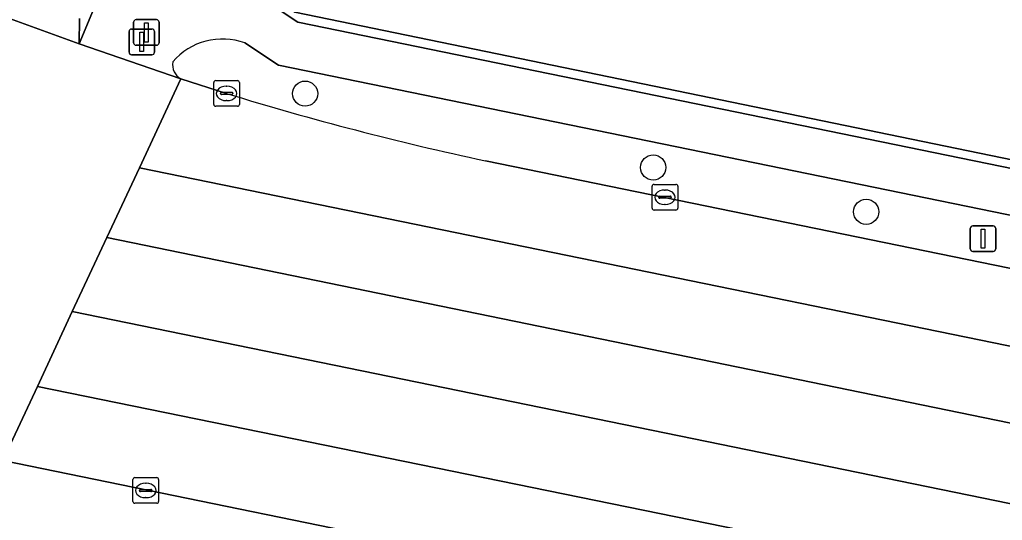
# Model space of a CAD drawing. Extents: x 157692 to 159674, y 381452 to 383291.
# Drawn here: x 157928.74 to 157967.01, y 382230.68 to 382250.19 of the extents above; entities that cross this region are included whole.
import ezdxf

# ---------------------------------------------------------------- set-up
doc = ezdxf.new("R2010")
doc.units = 0
for name, color, linetype in [('IMGEO_Berm_groen', 7, 'Continuous'), ('IMGEO_Boom', 7, 'Continuous'), ('IMGEO_Erf', 7, 'Continuous'), ('IMGEO_Fietspad_open', 7, 'Continuous'), ('IMGEO_Grasland_overig', 7, 'Continuous'), ('IMGEO_Hek', 7, 'Continuous'), ('IMGEO_Kolk', 7, 'Continuous'), ('IMGEO_Lichtmast', 7, 'Continuous'), ('IMGEO_Rijbaan_regionaal_gesloten', 7, 'Continuous'), ('IMGEO_Verkeersregelinstallatiepaal', 7, 'Continuous'), ('IMGEO_Voetpad_open', 7, 'Continuous')]:
    doc.layers.add(name, color=color, linetype=linetype)

msp = doc.modelspace()

# ---------------------------------------------------------------- linework, layer by layer
at = {"layer": 'IMGEO_Berm_groen'}
for points in [[(158101.447, 382208.648), (158076.404, 382220.194), (157938.825, 382248.42), (157937.518, 382249.285)], [(157935.025, 382247.887), (157936.804, 382247.318)], [(157946.89, 382244.694), (158071.725, 382219.098)], [(158008.786, 382219.466), (158005.318, 382219.673), (158000.291, 382219.697), (157992.3, 382220.036), (157990.292, 382220.285), (157988.102, 382220.697), (157928.091, 382233.019)]]:
    msp.add_lwpolyline(points, dxfattribs=at)
for centre, radius, start, end in [((157936.644, 382246.893), 2.547, 69.9319, 139.5271), ((157935.331, 382248.441), 0.633, 170.4298, 241.0894), ((157971.379, 382359.519), 117.408, 252.87328, 257.96084)]:
    msp.add_arc(centre, radius, start, end, dxfattribs=at)
at = {"layer": 'IMGEO_Boom'}
for centre in [(157939.861, 382247.311), (157953.417, 382244.431), (157961.712, 382242.706)]:
    msp.add_circle(centre, 0.489, dxfattribs=at)
at = {"layer": 'IMGEO_Erf'}
msp.add_lwpolyline([(157882.039, 382363.733), (157890.307, 382303.273), (157892.247, 382289.085), (157893.236, 382282.293), (157893.686, 382278.441), (157908.345, 382268.167), (157916.848, 382263.754), (157928.758, 382257.878), (157939.464, 382250.486), (158076.245, 382222.292), (158077.524, 382222.097), (158103.667, 382210.061), (158178.416, 382194.724), (158193.124, 382191.688), (158194.232, 382193.79), (158194.663, 382195.854), (158197.124, 382207.667), (158199.843, 382221.499), (158201.26, 382228.474), (158202.309, 382233.555), (158203.968, 382241.693), (158205.656, 382250), (158208.128, 382262.144)], dxfattribs=at)
at = {"layer": 'IMGEO_Fietspad_open'}
msp.add_lwpolyline([(157927.795, 382251.209), (157927.478, 382250.546), (157931.056, 382249.256), (157931.08, 382250.233)], dxfattribs=at)
at = {"layer": 'IMGEO_Grasland_overig'}
msp.add_lwpolyline([(157929.539, 382256.764), (157933.182, 382254.34), (157939.571, 382250.089), (158076.975, 382221.903), (158102.013, 382210.4), (158103.667, 382210.061), (158077.524, 382222.097), (158076.245, 382222.292), (157939.464, 382250.486)], dxfattribs=at)
at = {"layer": 'IMGEO_Hek'}
msp.add_lwpolyline([(158076.245, 382222.292), (157939.464, 382250.486), (157928.758, 382257.878), (157916.848, 382263.754)], dxfattribs=at)
at = {"layer": 'IMGEO_Kolk'}
for p, q in [((157936.303, 382246.892), (157936.303, 382247.744)), ((157936.378, 382247.818), (157937.23, 382247.818)), ((157936.791, 382247.598), (157936.816, 382247.598)), ((157937.304, 382247.744), (157937.304, 382246.892)), ((157936.562, 382247.312), (157936.562, 382247.324)), ((157937, 382247.275), (157936.602, 382247.275)), ((157936.605, 382247.361), (157937.003, 382247.361)), ((157937.046, 382247.324), (157937.046, 382247.312)), ((157937.23, 382246.818), (157936.378, 382246.818)), ((157936.814, 382247.038), (157936.789, 382247.038)), ((157953.375, 382242.848), (157953.375, 382243.7)), ((157953.45, 382243.774), (157954.302, 382243.774)), ((157954.376, 382243.7), (157954.376, 382242.848)), ((157953.677, 382243.317), (157954.075, 382243.317)), ((157953.863, 382243.554), (157953.888, 382243.554)), ((157953.634, 382243.268), (157953.634, 382243.28)), ((157954.072, 382243.231), (157953.674, 382243.231)), ((157953.886, 382242.994), (157953.861, 382242.994)), ((157954.118, 382243.28), (157954.118, 382243.268)), ((157954.302, 382242.774), (157953.45, 382242.774)), ((157933.153, 382231.42), (157933.153, 382232.272)), ((157933.228, 382232.346), (157934.08, 382232.346)), ((157934.154, 382232.272), (157934.154, 382231.42)), ((157933.412, 382231.84), (157933.412, 382231.852)), ((157933.455, 382231.889), (157933.853, 382231.889)), ((157933.641, 382232.126), (157933.666, 382232.126)), ((157933.896, 382231.852), (157933.896, 382231.84)), ((157933.85, 382231.803), (157933.452, 382231.803)), ((157933.664, 382231.566), (157933.639, 382231.566)), ((157934.08, 382231.346), (157933.228, 382231.346))]:
    msp.add_line(p, q, dxfattribs=at)
for points in [[(157936.303, 382246.892), (157936.303, 382247.744)], [(157936.378, 382247.818), (157937.23, 382247.818)], [(157937.304, 382247.744), (157937.304, 382246.892)], [(157937.23, 382246.818), (157936.378, 382246.818)], [(157953.375, 382242.848), (157953.375, 382243.7)], [(157953.45, 382243.774), (157954.302, 382243.774)], [(157954.376, 382243.7), (157954.376, 382242.848)], [(157954.302, 382242.774), (157953.45, 382242.774)], [(157933.153, 382231.42), (157933.153, 382232.272)], [(157933.228, 382232.346), (157934.08, 382232.346)], [(157934.154, 382232.272), (157934.154, 382231.42)], [(157934.08, 382231.346), (157933.228, 382231.346)]]:
    msp.add_lwpolyline(points, dxfattribs=at)
for centre, radius, start, end in [((157936.38, 382247.742), 0.0765, 91.552, 178.448), ((157936.38, 382247.742), 0.0765, 91.552, 178.448), ((157937.228, 382247.742), 0.0765, 1.552, 88.448), ((157937.228, 382247.742), 0.0765, 1.552, 88.448), ((157936.602, 382247.321), 0.0403, 85.8775, 175.7526), ((157936.599, 382247.311), 0.0366, 178.938, 274.7102), ((157937.003, 382247.318), 0.043, 264.8664, 352.4533), ((157937.007, 382247.323), 0.0386, 1.7309, 96.639), ((157936.38, 382246.894), 0.0765, 181.552, 268.448), ((157936.38, 382246.894), 0.0765, 181.552, 268.448), ((157937.228, 382246.894), 0.0765, 271.552, 358.448), ((157937.228, 382246.894), 0.0765, 271.552, 358.448), ((157953.452, 382243.698), 0.0765, 91.552, 178.448), ((157953.452, 382243.698), 0.0765, 91.552, 178.448), ((157954.3, 382243.698), 0.0765, 1.552, 88.448), ((157954.3, 382243.698), 0.0765, 1.552, 88.448), ((157953.674, 382243.277), 0.0403, 85.8775, 175.7526), ((157954.079, 382243.279), 0.0386, 1.7309, 96.639), ((157953.671, 382243.267), 0.0366, 178.938, 274.7102), ((157954.075, 382243.274), 0.043, 264.8664, 352.4533), ((157953.452, 382242.85), 0.0765, 181.552, 268.448), ((157953.452, 382242.85), 0.0765, 181.552, 268.448), ((157954.3, 382242.85), 0.0765, 271.552, 358.448), ((157954.3, 382242.85), 0.0765, 271.552, 358.448), ((157933.23, 382232.27), 0.0765, 91.552, 178.448), ((157933.23, 382232.27), 0.0765, 91.552, 178.448), ((157934.078, 382232.27), 0.0765, 1.552, 88.448), ((157934.078, 382232.27), 0.0765, 1.552, 88.448), ((157933.452, 382231.849), 0.0403, 85.8775, 175.7526), ((157933.449, 382231.839), 0.0366, 178.938, 274.7102), ((157933.853, 382231.846), 0.043, 264.8664, 352.4533), ((157933.857, 382231.851), 0.0386, 1.7309, 96.639), ((157933.23, 382231.422), 0.0765, 181.552, 268.448), ((157933.23, 382231.422), 0.0765, 181.552, 268.448), ((157934.078, 382231.422), 0.0765, 271.552, 358.448), ((157934.078, 382231.422), 0.0765, 271.552, 358.448)]:
    msp.add_arc(centre, radius, start, end, dxfattribs=at)
for centre, major_axis, ratio, start_param, end_param in [((157936.79, 382247.318), (-0.387, 0.002), 0.722429, 4.712389, 7.853982), ((157936.815, 382247.318), (-0.39, 0.002), 0.717154, 1.570796, 4.712389), ((157953.862, 382243.274), (-0.387, 0.002), 0.722429, 4.712389, 7.853982), ((157953.887, 382243.274), (-0.39, 0.002), 0.717154, 1.570796, 4.712389), ((157933.64, 382231.846), (-0.387, 0.002), 0.722429, 4.712389, 7.853982), ((157933.665, 382231.846), (-0.39, 0.002), 0.717154, 1.570796, 4.712389)]:
    msp.add_ellipse(centre, major_axis=major_axis, ratio=ratio, start_param=start_param, end_param=end_param, dxfattribs=at)
at = {"layer": 'IMGEO_Lichtmast'}
for p, q in [((157933.103, 382249.825), (157933.893, 382249.825)), ((157933.893, 382249.825), (157933.103, 382249.825)), ((157933.003, 382248.925), (157933.003, 382249.725)), ((157933.003, 382249.725), (157933.003, 382248.925)), ((157933.993, 382249.725), (157933.993, 382248.925)), ((157933.993, 382248.925), (157933.993, 382249.725)), ((157933.893, 382248.825), (157933.103, 382248.825)), ((157933.103, 382248.825), (157933.893, 382248.825)), ((157965.767, 382241.258), (157965.767, 382242.058)), ((157965.767, 382242.058), (157965.767, 382241.258)), ((157965.867, 382242.158), (157966.657, 382242.158)), ((157966.657, 382242.158), (157965.867, 382242.158)), ((157966.757, 382242.058), (157966.757, 382241.258)), ((157966.757, 382241.258), (157966.757, 382242.058)), ((157966.657, 382241.158), (157965.867, 382241.158)), ((157965.867, 382241.158), (157966.657, 382241.158))]:
    msp.add_line(p, q, dxfattribs=at)
for points in [[(157933.423, 382249.7), (157933.573, 382249.7), (157933.573, 382248.95), (157933.423, 382248.95), (157933.423, 382249.7)], [(157966.187, 382242.033), (157966.337, 382242.033), (157966.337, 382241.283), (157966.187, 382241.283), (157966.187, 382242.033)]]:
    msp.add_lwpolyline(points, dxfattribs=at)
for centre, start, end in [((157933.103, 382249.725), 90, 180), ((157933.103, 382249.725), 90, 180), ((157933.893, 382249.725), 0, 90), ((157933.893, 382249.725), 360, 90), ((157933.103, 382248.925), 180, 270), ((157933.103, 382248.925), 180, 270), ((157933.893, 382248.925), 270, 0), ((157933.893, 382248.925), 270, 0), ((157965.867, 382242.058), 90, 180), ((157965.867, 382242.058), 90, 180), ((157966.657, 382242.058), 0, 90), ((157966.657, 382242.058), 360, 90), ((157965.867, 382241.258), 180, 270), ((157965.867, 382241.258), 180, 270), ((157966.657, 382241.258), 270, 0), ((157966.657, 382241.258), 270, 0)]:
    msp.add_arc(centre, 0.1, start, end, dxfattribs=at)
at = {"layer": 'IMGEO_Rijbaan_regionaal_gesloten'}
for points in [[(157920.058, 382233.824), (157920.492, 382234.78), (157923.957, 382233.901), (157928.091, 382233.019), (157929.435, 382235.902), (157930.794, 382238.814), (157932.141, 382241.702), (157933.406, 382244.416), (157935.025, 382247.887), (157931.056, 382249.256), (157927.478, 382250.546), (157918.696, 382254.18)], [(157936.804, 382247.318), (157935.025, 382247.887), (157933.406, 382244.416), (158086.264, 382213.087), (158075.577, 382218.008)], [(158071.725, 382219.098), (157946.89, 382244.694)], [(157933.406, 382244.416), (157932.141, 382241.702), (158099.184, 382207.368)], [(158096.956, 382208.163), (158086.264, 382213.087), (157933.406, 382244.416)], [(158216.981, 382183.063), (158188.223, 382189.088), (158187.863, 382189.164), (158184.701, 382189.794), (158169.115, 382193.035), (158126.4, 382201.761), (158124.579, 382202.211), (158108.26, 382205.479), (158106.798, 382205.834), (158099.184, 382207.368), (157932.141, 382241.702), (157930.794, 382238.814), (158188.034, 382186.098), (158214.463, 382180.529)], [(157930.794, 382238.814), (157929.435, 382235.902), (158010.817, 382219.277)], [(158261.524, 382166.102), (158275.322, 382163.2), (158286.197, 382161.062), (158295.36, 382159.103), (158314.777, 382155.136), (158321.46, 382153.803), (158323.945, 382153.28), (158334.226, 382151.239), (158339.086, 382150.367), (158341.105, 382150.035), (158343.515, 382152.527), (158327.525, 382155.488), (158318.888, 382157.281), (158300.095, 382161.181), (158268.722, 382167.572), (158256.931, 382169.996), (158249.098, 382171.701), (158237.46, 382174.557), (158225.893, 382177.689), (158214.463, 382180.529), (158188.034, 382186.098), (157930.794, 382238.814)], [(157929.435, 382235.902), (157928.091, 382233.019), (157988.102, 382220.697), (157990.292, 382220.285), (157992.3, 382220.036), (158000.291, 382219.697), (158005.318, 382219.673), (158008.786, 382219.466)], [(158010.817, 382219.277), (157929.435, 382235.902)]]:
    msp.add_lwpolyline(points, dxfattribs=at)
msp.add_arc((157971.379, 382359.519), 117.408, 252.87328, 257.96084, dxfattribs=at)
at = {"layer": 'IMGEO_Verkeersregelinstallatiepaal'}
for p, q in [((157933.182, 382249.294), (157933.182, 382250.094)), ((157933.182, 382250.094), (157933.182, 382249.294)), ((157933.282, 382250.194), (157934.072, 382250.194)), ((157934.072, 382250.194), (157933.282, 382250.194)), ((157934.172, 382250.094), (157934.172, 382249.294)), ((157934.172, 382249.294), (157934.172, 382250.094)), ((157934.072, 382249.194), (157933.282, 382249.194)), ((157933.282, 382249.194), (157934.072, 382249.194))]:
    msp.add_line(p, q, dxfattribs=at)
msp.add_lwpolyline([(157933.602, 382250.069), (157933.752, 382250.069), (157933.752, 382249.319), (157933.602, 382249.319), (157933.602, 382250.069)], dxfattribs=at)
for centre, start, end in [((157933.282, 382250.094), 90, 180), ((157933.282, 382250.094), 90, 180), ((157934.072, 382250.094), 0, 90), ((157934.072, 382250.094), 360, 90), ((157933.282, 382249.294), 180, 270), ((157933.282, 382249.294), 180, 270), ((157934.072, 382249.294), 270, 0), ((157934.072, 382249.294), 270, 0)]:
    msp.add_arc(centre, 0.1, start, end, dxfattribs=at)
at = {"layer": 'IMGEO_Voetpad_open'}
for points in [[(157931.08, 382250.233), (157931.056, 382249.256), (157933.182, 382254.34), (157929.539, 382256.764)], [(157939.571, 382250.089), (157933.182, 382254.34), (157931.056, 382249.256), (157935.025, 382247.887)], [(158195.589, 382191.716), (158193.124, 382191.688), (158178.416, 382194.724), (158103.667, 382210.061), (158102.013, 382210.4), (158076.975, 382221.903), (157939.571, 382250.089)], [(157937.518, 382249.285), (157938.825, 382248.42), (158076.404, 382220.194), (158101.447, 382208.648), (158193.233, 382189.844)]]:
    msp.add_lwpolyline(points, dxfattribs=at)
for centre, radius, start, end in [((157936.644, 382246.893), 2.547, 69.9319, 139.5271), ((157935.331, 382248.441), 0.633, 170.4298, 241.0894)]:
    msp.add_arc(centre, radius, start, end, dxfattribs=at)

doc.saveas('drawing.dxf')
